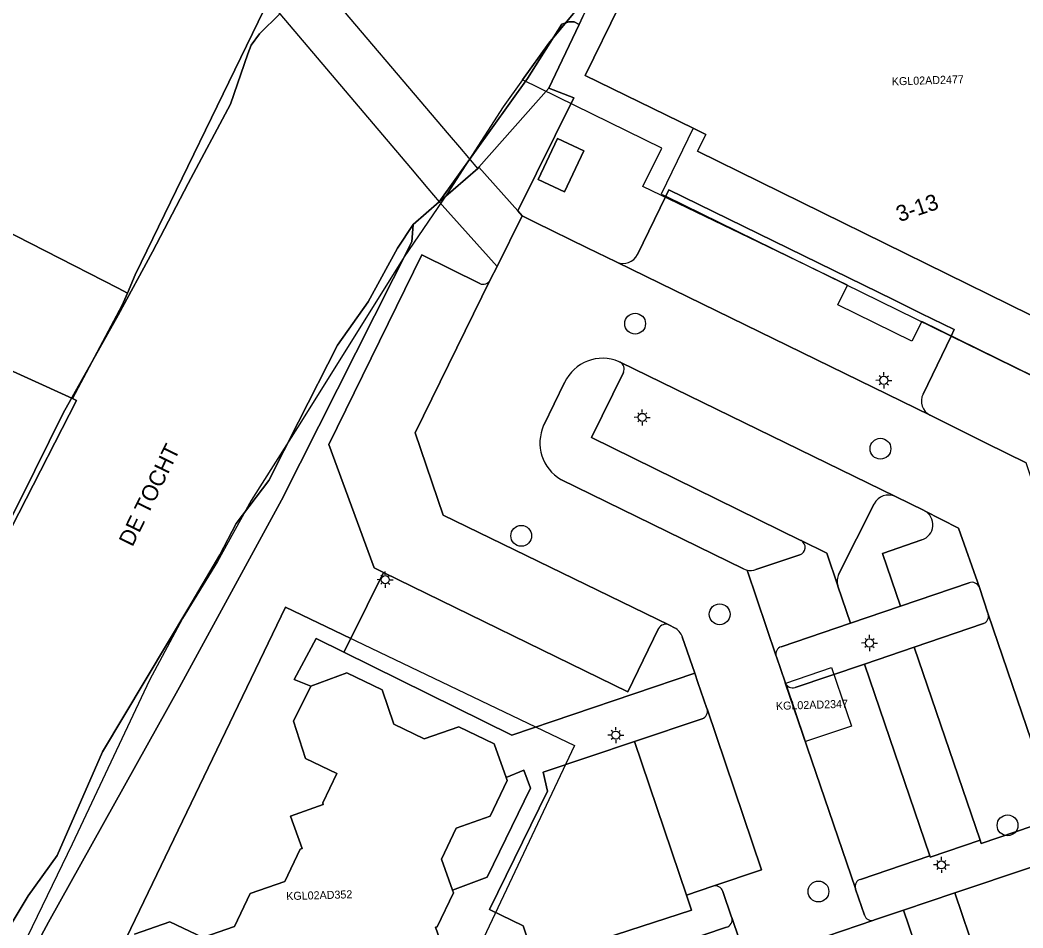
# Model space of a CAD drawing. Extents: x 124901 to 125496, y 515369 to 515789.
# Drawn here: x 125170.8 to 125233.4, y 515640 to 515696.7 of the extents above; entities that cross this region are included whole.
import ezdxf

# ---------------------------------------------------------------- set-up
doc = ezdxf.new("R2010")
doc.units = 0
for name, color, linetype in [('Brug', 7, 'Continuous'), ('Gebouw', 7, 'Continuous'), ('Lichtmast', 7, 'Continuous'), ('Luifel', 7, 'Continuous'), ('Onbegroeid terrein', 7, 'Continuous'), ('Parkeren', 7, 'Continuous'), ('Perceelnummers', 7, 'Continuous'), ('Perceelsgrenzen', 7, 'Continuous'), ('Putten', 7, 'Continuous'), ('Scheiding', 7, 'Continuous'), ('Teksten', 7, 'Continuous'), ('Vegetatie', 7, 'Continuous'), ('Voetpad', 7, 'Continuous'), ('Water', 7, 'Continuous'), ('Wegen lokale weg', 7, 'Continuous')]:
    doc.layers.add(name, color=color, linetype=linetype)

msp = doc.modelspace()

# ---------------------------------------------------------------- linework, layer by layer
at = {"layer": 'Brug'}
msp.add_lwpolyline([(125189.261, 515699.364), (125186.899, 515697.22), (125187.039, 515697.055), (125195.202, 515687.42), (125196.287, 515686.14), (125196.996, 515685.303), (125197.091, 515685.385), (125199.401, 515687.39), (125198.282, 515688.711), (125197.646, 515689.462)], close=True, dxfattribs=at)
at = {"layer": 'Gebouw'}
for points in [[(125255.78, 515690.51), (125245.235, 515695.69), (125214.684, 515710.698), (125206.118, 515693.205), (125212.846, 515689.903), (125213.638, 515689.515), (125213.117, 515688.464), (125240.37, 515675.06), (125252.16, 515640.32), (125262.108, 515643.719), (125262.17, 515643.74), (125258.434, 515654.722), (125250.16, 515679.04)], [(125204.823, 515685.924), (125206.025, 515688.495), (125204.381, 515689.264), (125203.179, 515686.693)]]:
    msp.add_lwpolyline(points, close=True, dxfattribs=at)
msp.add_lwpolyline([(125197.51, 515637.91), (125196.77, 515640.01), (125196.87, 515640.04), (125197.88, 515642.16), (125197.824, 515642.318), (125197.14, 515644.26), (125198.06, 515646.19), (125200.18, 515646.95), (125201.25, 515649.18), (125201.184, 515649.364), (125200.43, 515651.45), (125198.23, 515652.52), (125196.06, 515651.77), (125194.17, 515652.68), (125193.43, 515654.84), (125191.22, 515655.9), (125188.97, 515655.07), (125187.9, 515652.87), (125188.64, 515650.54), (125190.6, 515649.6), (125189.72, 515647.77), (125189.76, 515647.67), (125187.72, 515646.95), (125188.43, 515644.92), (125188.32, 515644.89), (125187.35, 515642.86), (125185.2, 515642.11), (125184.21, 515640.06), (125182.23, 515639.36), (125180.17, 515640.35), (125177.96, 515639.57)], dxfattribs=at)
at = {"layer": 'Lichtmast'}
for p, q in [((125224.551, 515674.372), (125224.481, 515674.443)), ((125224.763, 515674.46), (125224.763, 515674.66)), ((125224.975, 515674.372), (125225.046, 515674.444)), ((125224.463, 515674.161), (125224.263, 515674.16)), ((125224.551, 515673.948), (125224.479, 515673.877)), ((125224.763, 515673.86), (125224.763, 515673.66)), ((125224.975, 515673.948), (125225.045, 515673.877)), ((125225.063, 515674.16), (125225.263, 515674.16)), ((125209.678, 515672.149), (125209.678, 515672.349)), ((125209.378, 515671.85), (125209.178, 515671.849)), ((125209.466, 515672.061), (125209.396, 515672.132)), ((125209.89, 515672.061), (125209.961, 515672.133)), ((125209.978, 515671.849), (125210.178, 515671.849)), ((125209.466, 515671.637), (125209.394, 515671.566)), ((125209.678, 515671.549), (125209.678, 515671.349)), ((125209.89, 515671.637), (125209.96, 515671.566)), ((125193.326, 515661.713), (125193.126, 515661.712)), ((125193.414, 515661.924), (125193.344, 515661.995)), ((125193.626, 515662.012), (125193.626, 515662.212)), ((125193.838, 515661.924), (125193.909, 515661.996)), ((125193.926, 515661.712), (125194.126, 515661.712)), ((125193.414, 515661.5), (125193.342, 515661.429)), ((125193.626, 515661.412), (125193.626, 515661.212)), ((125193.838, 515661.5), (125193.908, 515661.429)), ((125223.658, 515657.969), (125223.588, 515658.04)), ((125223.87, 515658.057), (125223.87, 515658.257)), ((125224.082, 515657.969), (125224.153, 515658.041)), ((125223.57, 515657.758), (125223.37, 515657.757)), ((125223.658, 515657.545), (125223.586, 515657.474)), ((125223.87, 515657.457), (125223.87, 515657.257)), ((125224.082, 515657.545), (125224.152, 515657.474)), ((125224.17, 515657.757), (125224.37, 515657.757)), ((125207.811, 515652.222), (125207.741, 515652.293)), ((125208.023, 515652.31), (125208.023, 515652.51)), ((125208.235, 515652.222), (125208.306, 515652.294)), ((125207.723, 515652.011), (125207.523, 515652.01)), ((125207.811, 515651.798), (125207.739, 515651.727)), ((125208.023, 515651.71), (125208.023, 515651.51)), ((125208.235, 515651.798), (125208.305, 515651.727)), ((125208.323, 515652.01), (125208.523, 515652.01)), ((125228.142, 515644.11), (125228.072, 515644.181)), ((125228.354, 515644.198), (125228.354, 515644.398)), ((125228.566, 515644.11), (125228.637, 515644.182)), ((125228.054, 515643.899), (125227.854, 515643.898)), ((125228.142, 515643.686), (125228.07, 515643.615)), ((125228.354, 515643.598), (125228.354, 515643.398)), ((125228.566, 515643.686), (125228.636, 515643.615)), ((125228.654, 515643.898), (125228.854, 515643.898))]:
    msp.add_line(p, q, dxfattribs=at)
for centre in [(125224.763, 515674.16), (125209.678, 515671.849), (125193.626, 515661.712), (125223.87, 515657.757), (125208.023, 515652.01), (125228.354, 515643.898)]:
    msp.add_circle(centre, 0.25, dxfattribs=at)
at = {"layer": 'Luifel'}
msp.add_lwpolyline([(125262.658, 515642.096), (125262.108, 515643.719), (125252.16, 515640.32), (125240.37, 515675.06), (125213.117, 515688.464), (125213.638, 515689.515), (125212.846, 515689.903), (125210.861, 515685.793), (125211.14, 515685.656), (125228.962, 515676.922), (125237.649, 515672.664), (125250.105, 515636.074), (125253.239, 515637.141), (125263.144, 515640.514), (125263.19, 515640.529)], close=True, dxfattribs=at)
at = {"layer": 'Onbegroeid terrein'}
for points in [[(125166.926, 515659.032), (125170.869, 515666.767), (125173.524, 515672.109), (125176.952, 515678.227), (125179.086, 515682.178), (125181.321, 515686.442), (125183.961, 515691.41), (125185.037, 515694.554), (125185.264, 515695.099), (125185.766, 515695.807), (125187.039, 515697.055)], [(125177.96, 515639.57), (125180.17, 515640.35), (125182.23, 515639.36), (125184.21, 515640.06), (125185.2, 515642.11), (125187.35, 515642.86), (125188.32, 515644.89), (125188.43, 515644.92), (125187.72, 515646.95), (125189.76, 515647.67), (125189.72, 515647.77), (125190.6, 515649.6), (125188.64, 515650.54), (125187.9, 515652.87), (125188.97, 515655.07), (125187.933, 515655.486), (125189.314, 515658.046), (125191.051, 515657.186), (125191.478, 515658.048), (125187.4, 515660), (125174.27, 515632.7)]]:
    msp.add_lwpolyline(points, dxfattribs=at)
at = {"layer": 'Parkeren'}
for points in [[(125225.339, 515679.199), (125211.333, 515686.052), (125211.14, 515685.656), (125209.371, 515682.015)], [(125199.524, 515680.2), (125195.905, 515681.988), (125190.106, 515670.145), (125192.93, 515662.443), (125193.514, 515662.158)], [(125208.083, 515681.549), (125227.648, 515671.976)], [(125211.346, 515658.882), (125197.242, 515665.747), (125195.495, 515670.877), (125200.188, 515680.439)], [(125227.213, 515673.306), (125228.962, 515676.922), (125229.159, 515677.33), (125227.094, 515678.34), (125225.339, 515679.199)], [(125225.484, 515666.903), (125208.294, 515675.295)], [(125208.504, 515674.655), (125206.497, 515670.59), (125219.578, 515664.16), (125219.596, 515664.151)], [(125221.958, 515662.067), (125224.161, 515666.443)], [(125230.729, 515661.219), (125229.42, 515664.938), (125227.295, 515666.016)], [(125227.138, 515664.2), (125224.677, 515663.348), (125225.793, 515660.058), (125230.083, 515661.514)], [(125218.353, 515657.527), (125222.679, 515659), (125221.898, 515661.306), (125221.891, 515661.328), (125221.201, 515663.363), (125219.596, 515664.151)], [(125219.596, 515664.151), (125221.201, 515663.363), (125221.891, 515661.328)], [(125219.508, 515663.265), (125216.767, 515662.345)], [(125193.514, 515662.158), (125208.782, 515654.712), (125210.689, 515658.662)], [(125216.222, 515662.308), (125218.043, 515656.932)], [(125235.775, 515646.377), (125231.281, 515659.552)], [(125230.981, 515658.967), (125226.661, 515657.49)], [(125226.661, 515657.49), (125230.769, 515645.445), (125230.841, 515645.235), (125235.129, 515646.684)], [(125223.312, 515642.998), (125227.633, 515644.471), (125223.55, 515656.438), (125219.217, 515654.983)], [(125218.604, 515655.278), (125222.988, 515642.42)], [(125213.415, 515653.02), (125209.194, 515651.607), (125212.446, 515642.002), (125214.079, 515642.564), (125217.128, 515643.597), (125213.727, 515653.637)], [(125214.939, 515640.006), (125210.629, 515638.558), (125215.52, 515624.183), (125220.296, 515625.802), (125215.267, 515640.605)]]:
    msp.add_lwpolyline(points, dxfattribs=at)
for points in [[(125233.979, 515643.759), (125229.195, 515642.153), (125233.251, 515630.172), (125238.032, 515631.786)], [(125225.263, 515627.487), (125230.065, 515629.086), (125225.997, 515641.077), (125224.185, 515640.464), (125224.129, 515640.445), (125221.204, 515639.453)]]:
    msp.add_lwpolyline(points, close=True, dxfattribs=at)
for centre, radius, start, end in [((125208.493, 515682.43), 0.971, 245.05317, 334.7272), ((125199.728, 515680.674), 0.517, 246.70661, 332.88504), ((125208.046, 515674.859), 0.501, 335.95822, 60.37369), ((125228.1, 515672.86), 0.993, 153.28737, 242.93513), ((125225.061, 515665.988), 1.008, 65.18074, 153.16384), ((125226.84, 515665.141), 0.987, 287.5875, 62.53021), ((125219.375, 515663.726), 0.479, 286.09479, 62.56086), ((125216.437, 515663.177), 0.895, 256.10921, 291.65848), ((125222.794, 515661.619), 0.948, 151.7849, 197.8542), ((125230.262, 515661.052), 0.496, 19.69651, 111.21527), ((125230.808, 515659.425), 0.49, 290.66683, 15.03381), ((125211.136, 515658.419), 0.509, 65.60646, 151.42034), ((125218.51, 515657.067), 0.486, 108.80921, 196.151), ((125219.068, 515655.458), 0.498, 201.17581, 287.42677), ((125213.255, 515653.488), 0.495, 288.89513, 17.45592), ((125223.432, 515642.551), 0.463, 105.03798, 196.41608), ((125214.806, 515640.468), 0.481, 286.09382, 16.49778)]:
    msp.add_arc(centre, radius, start, end, dxfattribs=at)
at = {"layer": 'Perceelsgrenzen'}
for points in [[(125137.276, 515713.452), (125137.985, 515715.068), (125139.344, 515717.837), (125155.15, 515710.599), (125156.223, 515710.107), (125158.392, 515710.161), (125176.083, 515701.951), (125186.062, 515697.321), (125178.006, 515680.755), (125177.522, 515679.612), (125176.942, 515679.918), (125158.693, 515689.231), (125159.008, 515689.848), (125151.696, 515693.579), (125139.631, 515699.806), (125132.057, 515703.978)], [(125174.097, 515673.025), (125147.554, 515685.104), (125128.453, 515695.933), (125132.057, 515703.978), (125139.631, 515699.806), (125151.696, 515693.579), (125159.008, 515689.848), (125158.693, 515689.231), (125176.942, 515679.918), (125177.522, 515679.612), (125177.203, 515678.859)], [(125166.926, 515659.032), (125140.083, 515670.591), (125140.316, 515671.134), (125132.566, 515674.471), (125120.79, 515679.928), (125122.019, 515683), (125126.585, 515691.761), (125128.453, 515695.933), (125147.554, 515685.104), (125174.097, 515673.025), (125174.35, 515672.91), (125167.115, 515658.839)], [(125174.27, 515632.7), (125187.4, 515660), (125205.45, 515651.36), (125192.5, 515623.95)], [(125219.878, 515651.597), (125218.639, 515655.254), (125221.504, 515656.222), (125222.739, 515652.572)], [(125219.878, 515651.597), (125218.639, 515655.254), (125221.504, 515656.222), (125222.739, 515652.572)]]:
    msp.add_lwpolyline(points, close=True, dxfattribs=at)
for points in [[(125239.133, 515700.033), (125246.913, 515696.209), (125256.941, 515691.281), (125257.39, 515691.06), (125251.46, 515678.96), (125251.494, 515678.861), (125240.37, 515675.06), (125237.64, 515672.68), (125227.13, 515677.83), (125226.52, 515676.61), (125221.89, 515678.87), (125222.5, 515680.1), (125216.94, 515682.78), (125209.721, 515686.26), (125210.897, 515688.662), (125202.196, 515692.925), (125203.838, 515695.207), (125206.879, 515698.908)], [(125206.879, 515698.908), (125203.838, 515695.207), (125202.196, 515692.925), (125200.985, 515691.242), (125197.49, 515685.808), (125194.8, 515681.882), (125188.291, 515671.442), (125185.249, 515666.648), (125183.151, 515662.845), (125180.957, 515659.294), (125178.897, 515655.43), (125176.655, 515650.659), (125174.076, 515645.195), (125170.337, 515637.458)], [(125167.115, 515658.839), (125174.35, 515672.91), (125174.097, 515673.025), (125177.203, 515678.859), (125177.522, 515679.612), (125178.006, 515680.755), (125186.062, 515697.321)], [(125237.64, 515672.68), (125227.13, 515677.83), (125226.52, 515676.61), (125221.89, 515678.87), (125222.5, 515680.1), (125216.94, 515682.78), (125209.721, 515686.26), (125210.897, 515688.662), (125202.196, 515692.925), (125200.985, 515691.242), (125197.49, 515685.808), (125194.8, 515681.882), (125188.291, 515671.442), (125185.249, 515666.648), (125183.151, 515662.845), (125180.957, 515659.294), (125178.897, 515655.43), (125176.655, 515650.659), (125174.076, 515645.195), (125170.337, 515637.458)], [(125169.164, 515634.843), (125174.27, 515632.7), (125187.4, 515660), (125205.45, 515651.36), (125192.5, 515623.95), (125196.9, 515621.688), (125200.012, 515620.26), (125204.781, 515618.122), (125209.877, 515618.089), (125213.687, 515618.375), (125216.983, 515619.111), (125220.322, 515619.811), (125223.632, 515620.827), (125227.545, 515622.243), (125231.395, 515623.724), (125235.702, 515625.179)]]:
    msp.add_lwpolyline(points, dxfattribs=at)
at = {"layer": 'Putten'}
for centre in [(125209.23, 515677.7), (125224.55, 515669.89), (125202.12, 515664.45), (125214.51, 515659.55), (125232.49, 515646.37), (125220.68, 515642.24)]:
    msp.add_circle(centre, 0.65, dxfattribs=at)
at = {"layer": 'Scheiding'}
for points in [[(125181.321, 515686.442), (125183.961, 515691.41)], [(125179.086, 515682.178), (125181.321, 515686.442)], [(125195.379, 515683.884), (125196.996, 515685.303)], [(125176.952, 515678.227), (125179.086, 515682.178)], [(125173.524, 515672.109), (125176.952, 515678.227)], [(125170.869, 515666.767), (125173.524, 515672.109)], [(125166.926, 515659.032), (125170.869, 515666.767)]]:
    msp.add_lwpolyline(points, dxfattribs=at)
at = {"layer": 'Vegetatie'}
for points in [[(125201.897, 515684.742), (125205.399, 515691.807), (125203.843, 515692.413), (125199.479, 515687.478)], [(125230.769, 515645.445), (125226.661, 515657.49), (125223.55, 515656.438), (125227.633, 515644.471), (125227.664, 515644.381)], [(125200.132, 515641.111), (125202.249, 515640.101), (125202.665, 515638.819), (125204.616, 515639.452), (125204.917, 515638.527), (125212.749, 515641.07), (125212.446, 515642.002), (125209.194, 515651.607), (125203.488, 515649.692), (125203.769, 515648.508)], [(125200.18, 515646.95), (125198.06, 515646.19), (125197.14, 515644.26), (125197.824, 515642.318), (125199.983, 515643.127), (125202.699, 515648.692), (125202.29, 515649.814), (125201.184, 515649.364), (125201.25, 515649.18)], [(125230.065, 515629.086), (125233.251, 515630.172), (125229.195, 515642.153), (125225.997, 515641.077)]]:
    msp.add_lwpolyline(points, close=True, dxfattribs=at)
for points in [[(125200.188, 515680.439), (125200.611, 515681.278), (125196.996, 515685.303), (125195.379, 515683.884), (125195.285, 515682.813), (125187.156, 515666.668), (125180.781, 515654.997), (125172.596, 515640.32), (125170.128, 515635.721), (125168.879, 515634.453), (125168.493, 515633.693), (125173.508, 515631.116), (125174.27, 515632.7), (125187.4, 515660)], [(125187.4, 515660), (125191.478, 515658.048), (125193.514, 515662.158), (125192.93, 515662.443), (125190.106, 515670.145), (125195.905, 515681.988), (125199.524, 515680.2)], [(125208.294, 515675.295), (125208.237, 515675.323)], [(125219.596, 515664.151), (125219.578, 515664.16), (125206.497, 515670.59), (125208.504, 515674.655)], [(125204.83, 515674.016), (125203.52, 515671.35)], [(125204.596, 515667.967), (125216.002, 515662.396)], [(125227.295, 515666.016), (125227.28, 515666.024), (125225.484, 515666.903)], [(125224.161, 515666.443), (125221.958, 515662.067)], [(125225.793, 515660.058), (125224.677, 515663.348), (125227.138, 515664.2)], [(125216.767, 515662.345), (125219.508, 515663.265)], [(125210.689, 515658.662), (125208.782, 515654.712), (125193.514, 515662.158), (125191.478, 515658.048)], [(125221.891, 515661.328), (125221.898, 515661.306), (125222.679, 515659), (125225.793, 515660.058)], [(125211.688, 515658.7), (125211.371, 515658.87), (125211.346, 515658.882)], [(125191.478, 515658.048), (125191.051, 515657.186), (125201.528, 515651.996), (125212.959, 515655.866), (125212.179, 515658.141)]]:
    msp.add_lwpolyline(points, dxfattribs=at)
for centre, radius, start, end in [((125199.728, 515680.674), 0.517, 246.70661, 332.88504), ((125207.198, 515672.936), 2.603, 66.48692, 155.4889), ((125208.046, 515674.859), 0.501, 335.95822, 60.37369), ((125205.953, 515670.261), 2.666, 155.89231, 239.39536), ((125225.061, 515665.988), 1.008, 65.18074, 153.16384), ((125226.84, 515665.141), 0.987, 287.5875, 62.53021), ((125219.375, 515663.726), 0.479, 286.09479, 62.56086), ((125216.437, 515663.164), 0.883, 240.48632, 255.91086), ((125216.437, 515663.177), 0.895, 256.10921, 291.65848), ((125222.794, 515661.619), 0.948, 151.7849, 197.8542), ((125211.136, 515658.419), 0.509, 65.60646, 151.42034), ((125211.278, 515657.844), 0.949, 18.21306, 64.37612)]:
    msp.add_arc(centre, radius, start, end, dxfattribs=at)
at = {"layer": 'Voetpad'}
for points in [[(125216.982, 515711.641), (125216.872, 515711.699), (125216.505, 515711.87), (125215.535, 515712.322), (125215.095, 515712.527), (125213.86, 515713.103), (125206.161, 515697.277), (125205.966, 515696.876), (125205.734, 515696.388), (125203.843, 515692.413), (125205.399, 515691.807), (125201.897, 515684.742), (125202.169, 515684.435), (125203.02, 515684.016), (125206.246, 515682.438), (125208.05, 515681.565), (125208.083, 515681.549)], [(125245.942, 515641.911), (125248.221, 515635.188), (125253.325, 515636.886), (125253.239, 515637.141), (125252.16, 515640.32), (125240.37, 515675.06), (125213.117, 515688.464), (125213.638, 515689.515), (125212.846, 515689.903), (125206.118, 515693.205), (125214.684, 515710.698), (125245.235, 515695.69), (125245.988, 515697.155), (125238.438, 515700.753), (125235.595, 515702.107), (125230.506, 515704.533), (125225.087, 515707.115), (125218.367, 515710.317), (125218.626, 515710.857), (125216.982, 515711.641)], [(125209.371, 515682.015), (125211.14, 515685.656), (125211.333, 515686.052), (125225.339, 515679.199), (125227.094, 515678.34), (125229.159, 515677.33), (125228.962, 515676.922), (125227.213, 515673.306)], [(125227.648, 515671.976), (125229.446, 515671.082), (125231.161, 515670.236), (125233.648, 515669.016)], [(125230.083, 515661.514), (125225.793, 515660.058), (125222.679, 515659), (125218.353, 515657.527)], [(125231.281, 515659.552), (125231.271, 515659.583), (125231.26, 515659.613), (125230.729, 515661.219)], [(125219.217, 515654.983), (125223.55, 515656.438), (125226.661, 515657.49), (125230.981, 515658.967)], [(125213.727, 515653.637), (125213.719, 515653.661), (125213.155, 515655.298), (125212.959, 515655.866), (125201.528, 515651.996), (125191.051, 515657.186), (125189.314, 515658.046), (125187.933, 515655.486), (125188.97, 515655.07), (125191.22, 515655.9), (125193.43, 515654.84), (125194.17, 515652.68), (125196.06, 515651.77), (125198.23, 515652.52), (125200.43, 515651.45), (125201.184, 515649.364), (125202.29, 515649.814), (125202.699, 515648.692), (125199.983, 515643.127), (125197.824, 515642.318), (125197.88, 515642.16), (125196.87, 515640.04), (125196.77, 515640.01), (125197.51, 515637.91)], [(125218.043, 515656.932), (125218.056, 515656.895), (125218.591, 515655.316), (125218.604, 515655.278)], [(125214.079, 515642.564), (125212.446, 515642.002), (125212.749, 515641.07), (125204.917, 515638.527), (125204.616, 515639.452), (125202.665, 515638.819), (125202.249, 515640.101), (125200.132, 515641.111), (125203.769, 515648.508), (125203.488, 515649.692), (125209.194, 515651.607), (125213.415, 515653.02)], [(125235.129, 515646.684), (125230.841, 515645.235), (125230.769, 515645.445), (125227.664, 515644.381), (125227.633, 515644.471), (125223.312, 515642.998)], [(125224.129, 515640.445), (125224.185, 515640.464), (125225.997, 515641.077), (125229.195, 515642.153), (125233.979, 515643.759)], [(125222.988, 515642.42), (125223.001, 515642.382), (125223.555, 515640.766)], [(125215.267, 515640.605), (125215.255, 515640.641), (125214.716, 515642.241)], [(125195.44, 515637.07), (125194.44, 515634.98), (125195.299, 515633.085), (125196.657, 515632.518), (125192.942, 515624.806), (125192.789, 515624.489), (125194.195, 515623.812), (125199.613, 515634.952), (125210.629, 515638.558), (125214.939, 515640.006)]]:
    msp.add_lwpolyline(points, dxfattribs=at)
for points in [[(125196.996, 515685.303), (125197.091, 515685.385), (125199.401, 515687.39), (125198.282, 515688.711), (125197.646, 515689.462), (125189.261, 515699.364), (125186.899, 515697.22), (125187.039, 515697.055), (125195.202, 515687.42), (125196.287, 515686.14)], [(125206.025, 515688.495), (125204.823, 515685.924), (125203.179, 515686.693), (125204.381, 515689.264)], [(125196.996, 515685.303), (125200.611, 515681.278), (125202.169, 515684.435), (125201.897, 515684.742), (125199.479, 515687.478), (125199.401, 515687.39), (125197.091, 515685.385)]]:
    msp.add_lwpolyline(points, close=True, dxfattribs=at)
for centre, radius, start, end in [((125208.493, 515682.43), 0.971, 245.05317, 334.7272), ((125228.1, 515672.86), 0.993, 153.28737, 242.93513), ((125230.262, 515661.052), 0.496, 19.69651, 111.21527), ((125230.808, 515659.425), 0.49, 290.66683, 15.03381), ((125218.51, 515657.067), 0.486, 108.80921, 196.151), ((125219.068, 515655.458), 0.498, 201.17581, 287.42677), ((125213.255, 515653.488), 0.495, 288.89513, 17.45592), ((125223.432, 515642.551), 0.463, 105.03798, 196.41608), ((125214.234, 515642.081), 0.507, 18.38567, 107.83845), ((125214.806, 515640.468), 0.481, 286.09382, 16.49778), ((125224.005, 515640.897), 0.469, 196.21321, 285.35603)]:
    msp.add_arc(centre, radius, start, end, dxfattribs=at)
at = {"layer": 'Water'}
for points in [[(125187.039, 515697.055), (125185.766, 515695.807), (125185.264, 515695.099), (125185.037, 515694.554), (125183.961, 515691.41), (125181.321, 515686.442), (125179.086, 515682.178), (125176.952, 515678.227), (125173.524, 515672.109), (125170.869, 515666.767), (125166.926, 515659.032)], [(125167.705, 515635.978), (125171.334, 515641.973), (125173.143, 515644.477), (125175.972, 515650.971), (125181.353, 515659.97), (125183.301, 515663.263), (125184.321, 515665.211), (125186.362, 515667.901), (125188.218, 515671.565), (125190.653, 515676.366), (125192.555, 515679.056), (125194.392, 515682.414), (125195.379, 515683.884), (125196.996, 515685.303), (125202.516, 515693.018), (125204.649, 515696.404), (125205.09, 515696.543), (125205.415, 515696.543), (125205.734, 515696.388), (125205.966, 515696.876)], [(125170.128, 515635.721), (125172.596, 515640.32), (125180.781, 515654.997), (125187.156, 515666.668), (125195.285, 515682.813), (125195.379, 515683.884), (125194.392, 515682.414), (125192.555, 515679.056), (125190.653, 515676.366), (125188.218, 515671.565), (125186.362, 515667.901), (125184.321, 515665.211), (125183.301, 515663.263), (125181.353, 515659.97), (125175.972, 515650.971), (125173.143, 515644.477), (125171.334, 515641.973), (125167.705, 515635.978)]]:
    msp.add_lwpolyline(points, dxfattribs=at)
msp.add_lwpolyline([(125199.401, 515687.39), (125199.479, 515687.478), (125203.843, 515692.413), (125205.734, 515696.388), (125205.415, 515696.543), (125205.09, 515696.543), (125204.649, 515696.404), (125202.516, 515693.018), (125196.996, 515685.303), (125197.091, 515685.385)], close=True, dxfattribs=at)
at = {"layer": 'Wegen lokale weg'}
for points in [[(125240.675, 515648.354), (125240.651, 515648.425), (125236.231, 515661.346), (125236.227, 515661.357), (125235.653, 515662.991), (125233.648, 515669.016), (125231.161, 515670.236), (125229.446, 515671.082), (125227.648, 515671.976), (125208.083, 515681.549), (125208.05, 515681.565), (125206.246, 515682.438), (125203.02, 515684.016), (125202.169, 515684.435), (125200.611, 515681.278), (125200.188, 515680.439), (125195.495, 515670.877), (125197.242, 515665.747), (125211.346, 515658.882), (125211.371, 515658.87), (125211.688, 515658.7)], [(125208.237, 515675.323), (125208.294, 515675.295), (125225.484, 515666.903), (125227.28, 515666.024), (125227.295, 515666.016), (125229.42, 515664.938), (125230.729, 515661.219), (125231.26, 515659.613), (125231.271, 515659.583), (125231.281, 515659.552), (125235.775, 515646.377), (125236.225, 515645.037)], [(125203.52, 515671.35), (125204.83, 515674.016)], [(125216.002, 515662.396), (125204.596, 515667.967)], [(125223.555, 515640.766), (125223.001, 515642.382), (125222.988, 515642.42), (125218.604, 515655.278), (125218.591, 515655.316), (125218.056, 515656.895), (125218.043, 515656.932), (125216.222, 515662.308)], [(125212.179, 515658.141), (125212.959, 515655.866), (125213.155, 515655.298), (125213.719, 515653.661), (125213.727, 515653.637), (125217.128, 515643.597), (125214.079, 515642.564)], [(125214.716, 515642.241), (125215.255, 515640.641), (125215.267, 515640.605), (125220.296, 515625.802), (125220.71, 515625.942), (125224.883, 515627.358), (125225.263, 515627.487), (125221.204, 515639.453), (125224.129, 515640.445)]]:
    msp.add_lwpolyline(points, dxfattribs=at)
for centre, radius, start, end in [((125207.198, 515672.936), 2.603, 66.48692, 155.4889), ((125205.953, 515670.261), 2.666, 155.89231, 239.39536), ((125216.437, 515663.164), 0.883, 240.48632, 255.91086), ((125211.278, 515657.844), 0.949, 18.21306, 64.37612), ((125214.234, 515642.081), 0.507, 18.38567, 107.83845), ((125224.005, 515640.897), 0.469, 196.21321, 285.35603)]:
    msp.add_arc(centre, radius, start, end, dxfattribs=at)

# ---------------------------------------------------------------- texts
at = {"layer": 'Perceelnummers'}
for s, rotation, p in [('KGL02AD2477', 1.83068, (125225.269, 515692.575)), ('KGL02AD2347', 1.8306, (125218.032, 515653.575)), ('KGL02AD352', 1.63205, (125187.451, 515641.701))]:
    msp.add_text(s, height=0.5, rotation=rotation, dxfattribs=at).set_placement(p)
at = {"layer": 'Teksten'}
for s, rotation, p in [('3-13', 18.7, (125225.733, 515684.035)), ('DE TOCHT', 64, (125177.839, 515663.716))]:
    msp.add_text(s, height=1, rotation=rotation, dxfattribs=at).set_placement(p)

doc.saveas('drawing.dxf')
